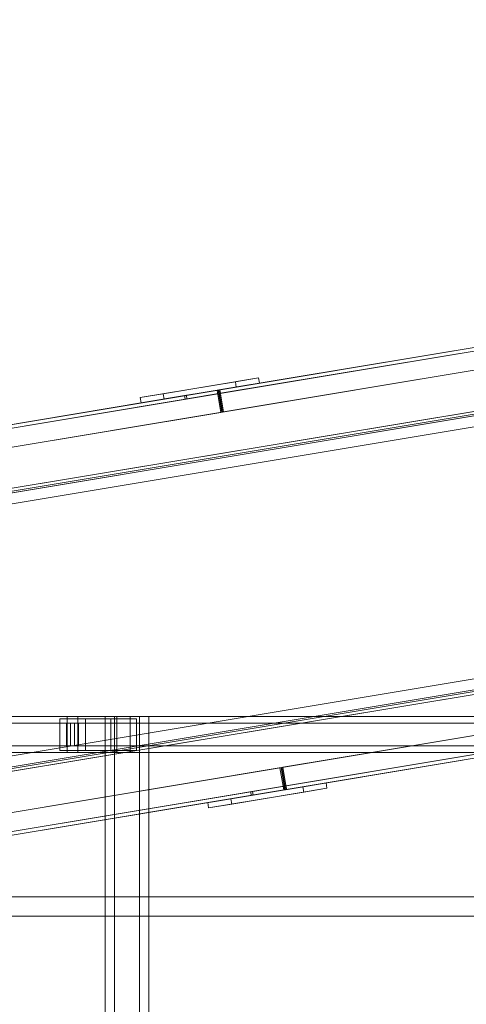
# Model space of a CAD drawing. Header units: millimetres. Extents: x -2233 to 61924, y -68080 to 6847.
# Tile 523 of 656: x 19287 to 19782, y -17870 to -16776. Entities that reach past the tile are written whole.
import ezdxf

# ---------------------------------------------------------------- set-up
doc = ezdxf.new("R2010")
doc.units = ezdxf.units.MM
doc.layers.add('superior_C02', color=7, linetype='Continuous', lineweight=0)
doc.layers.add('superior_C10', color=7, linetype='Continuous', lineweight=0)

msp = doc.modelspace()

# ---------------------------------------------------------------- linework, layer by layer
at = {"layer": 'superior_C02'}
for p, q in [((19339.287, -17550), (18193.828, -17550)), ((18205.75, -17550), (19351.209, -17550)), ((19394.427, -17550), (18248.967, -17550)), ((19338.593, -17557.5), (18249.764, -17557.5)), ((18263.073, -17557.5), (19351.903, -17557.5)), ((18263.87, -17550), (19409.329, -17550)), ((19359.567, -17552.5), (19330.93, -17552.5)), ((19330.93, -17552.5), (19330.93, -17587.5)), ((19387.56, -17552.5), (19330.93, -17552.5)), ((19338.593, -17557.5), (19338.593, -17582.5)), ((19351.903, -17557.5), (19338.593, -17557.5)), ((19339.287, -17550), (19339.287, -17590)), ((19351.209, -17550), (19339.287, -17550)), ((20484.747, -17550), (19339.287, -17550)), ((19343.072, -17557.5), (19347.425, -17557.5)), ((19343.072, -17582.5), (19343.072, -17557.5)), ((20545.161, -17557.5), (19343.072, -17557.5)), ((19347.425, -17557.5), (19347.425, -17582.5)), ((19347.425, -17557.5), (20549.514, -17557.5)), ((19351.209, -17590), (19351.209, -17550)), ((19351.209, -17550), (20496.669, -17550)), ((19351.903, -17582.5), (19351.903, -17557.5)), ((19359.567, -17587.5), (19359.567, -17552.5)), ((19359.567, -17552.5), (19416.196, -17552.5)), ((19419.479, -17550), (19381.297, -17550)), ((19381.297, -17550), (19381.297, -18450)), ((19391.729, -17550), (19381.297, -17550)), ((19387.56, -17587.5), (19387.56, -17552.5)), ((19387.56, -17552.5), (19416.196, -17552.5)), ((19391.729, -18450), (19391.729, -17550)), ((19391.729, -17550), (19429.911, -17550)), ((19394.427, -17550), (19394.427, -17590)), ((19409.329, -17550), (19394.427, -17550)), ((20539.887, -17550), (19394.427, -17550)), ((19409.329, -17590), (19409.329, -17550)), ((19409.329, -17550), (20554.789, -17550)), ((19416.196, -17552.5), (19416.196, -17587.5)), ((19419.479, -18450), (19419.479, -17550)), ((19419.479, -17550), (19429.911, -17550)), ((19429.911, -17550), (19429.911, -18450)), ((18193.828, -17590), (19339.287, -17590)), ((18205.75, -17590), (19351.209, -17590)), ((18248.967, -17590), (19394.427, -17590)), ((18249.764, -17582.5), (19338.593, -17582.5)), ((18263.073, -17582.5), (19351.903, -17582.5)), ((18263.87, -17590), (19409.329, -17590)), ((19330.93, -17587.5), (19359.567, -17587.5)), ((19387.56, -17587.5), (19330.93, -17587.5)), ((19338.593, -17582.5), (19351.903, -17582.5)), ((19339.287, -17590), (19351.209, -17590)), ((19339.287, -17590), (20484.747, -17590)), ((19347.425, -17582.5), (19343.072, -17582.5)), ((19343.072, -17582.5), (20545.161, -17582.5)), ((19347.425, -17582.5), (20549.514, -17582.5)), ((19351.209, -17590), (20496.669, -17590)), ((19416.196, -17587.5), (19359.567, -17587.5)), ((19416.196, -17587.5), (19387.56, -17587.5)), ((19394.427, -17590), (19409.329, -17590)), ((19394.427, -17590), (20539.887, -17590)), ((19409.329, -17590), (20554.789, -17590)), ((15575.415, -17750), (24634.01, -17750)), ((24635.508, -17750), (15576.913, -17750)), ((19160.686, -17771.702), (20096.643, -17771.702)), ((20098.422, -17771.702), (19162.465, -17771.702))]:
    msp.add_line(p, q, dxfattribs=at)
at = {"layer": 'superior_C10'}
for p, q in [((27725.129, -15817.708), (18890.619, -17290.127)), ((18891.289, -17290.015), (27725.799, -15817.597)), ((27727.139, -15817.373), (18892.629, -17289.792)), ((18868.958, -17293.737), (27703.468, -15821.318)), ((27704.125, -15825.264), (18869.616, -17297.682)), ((27704.808, -15821.095), (18870.298, -17293.513)), ((18891.277, -17294.072), (27725.787, -15821.654)), ((18896.739, -17314.451), (27731.249, -15842.033)), ((27707.578, -15845.978), (18873.068, -17318.397)), ((18874.408, -17318.173), (27708.918, -15845.755)), ((27729.909, -15842.256), (18895.399, -17314.675)), ((19068.902, -17264.468), (27576.745, -15846.494)), ((27578.085, -15846.271), (19070.242, -17264.245)), ((18963.505, -17354.013), (27663.505, -15904.013)), ((27664.175, -15903.902), (18964.175, -17353.902)), ((18986.506, -17350.18), (27686.506, -15900.18)), ((27687.176, -15900.068), (18987.176, -17350.068)), ((19044.001, -17335.529), (27628.707, -15904.744)), ((27629.2, -15907.703), (19044.494, -17338.488)), ((27636.523, -15903.442), (19051.817, -17334.226)), ((19052.31, -17337.185), (27637.016, -15906.401)), ((19053.091, -17339.082), (27618.581, -15911.501)), ((27619.251, -15911.389), (19053.761, -17338.971)), ((27590.39, -15928.365), (19082.547, -17346.339)), ((19083.887, -17346.115), (27591.73, -15928.141)), ((27712.824, -16199.932), (19012.824, -17649.932)), ((19013.494, -17649.82), (27713.494, -16199.82)), ((27735.825, -16196.098), (19035.825, -17646.098)), ((19036.495, -17645.987), (27736.495, -16195.987)), ((19127.921, -17618.583), (27635.764, -16200.609)), ((27637.104, -16200.386), (19129.261, -17618.36)), ((19094.471, -17638.351), (27679.177, -16207.567)), ((27679.67, -16210.526), (19094.964, -17641.311)), ((27686.993, -16206.264), (19102.287, -17637.049)), ((27667.901, -16207.419), (19102.41, -17635.001)), ((19102.78, -17640.008), (27687.486, -16209.224)), ((19103.08, -17634.889), (27668.571, -16207.307)), ((18938.828, -17712.954), (27773.337, -16240.536)), ((27774.677, -16240.313), (18940.167, -17712.731)), ((18961.159, -17709.232), (27795.668, -16236.814)), ((27797.008, -16236.591), (18962.499, -17709.009)), ((18942.28, -17733.668), (27776.79, -16261.25)), ((27777.447, -16265.196), (18942.938, -17737.614)), ((18944.277, -17737.391), (27778.787, -16264.972)), ((27798.451, -16257.64), (18963.941, -17730.058)), ((18964.599, -17734.004), (27799.108, -16261.586)), ((27799.778, -16261.474), (18965.269, -17733.892)), ((18966.609, -17733.669), (27801.118, -16261.251)), ((27649.41, -16282.48), (19141.566, -17700.454)), ((19142.906, -17700.231), (27650.749, -16282.257)), ((19507.427, -17187.325), (20658.446, -16995.489)), ((20659.786, -16995.265), (19508.767, -17187.102)), ((19509.425, -17191.047), (20660.443, -16999.211)), ((19471.474, -17193.317), (20622.493, -17001.481)), ((20623.15, -17005.427), (19472.132, -17197.263)), ((20662.556, -17020.149), (19511.537, -17211.985)), ((19512.877, -17211.762), (20663.896, -17019.925)), ((19551.556, -17173.888), (19445.87, -17191.502)), ((19551.556, -17173.888), (19525.875, -17178.168)), ((19552.543, -17179.806), (19551.556, -17173.888)), ((19420.189, -17195.782), (19525.875, -17178.168)), ((19526.862, -17184.086), (19421.176, -17201.7)), ((19446.856, -17197.42), (19552.543, -17179.806)), ((19525.875, -17178.168), (19526.862, -17184.086)), ((19526.862, -17184.086), (19552.543, -17179.806)), ((19032.291, -17266.515), (19469.553, -17193.638)), ((19470.21, -17197.583), (19032.949, -17270.46)), ((19068.244, -17260.522), (19505.506, -17187.645)), ((19506.846, -17187.422), (19069.584, -17260.299)), ((19070.242, -17264.245), (19507.503, -17191.368)), ((19420.189, -17195.782), (19445.87, -17191.502)), ((19421.176, -17201.7), (19420.189, -17195.782)), ((19421.176, -17201.7), (19446.856, -17197.42)), ((19445.87, -17191.502), (19446.856, -17197.42)), ((19506.846, -17187.422), (19469.553, -17193.638)), ((19469.553, -17193.638), (19470.21, -17197.583)), ((19470.21, -17197.583), (19507.503, -17191.368)), ((19471.474, -17193.317), (19508.767, -17187.102)), ((19472.132, -17197.263), (19471.474, -17193.317)), ((19472.132, -17197.263), (19509.425, -17191.047)), ((19506.846, -17187.422), (19505.506, -17187.645)), ((19505.506, -17187.645), (19509.616, -17212.305)), ((19507.503, -17191.368), (19506.846, -17187.422)), ((19510.955, -17212.082), (19506.846, -17187.422)), ((19507.427, -17187.325), (19508.767, -17187.102)), ((19511.537, -17211.985), (19507.427, -17187.325)), ((19508.767, -17187.102), (19509.425, -17191.047)), ((19508.767, -17187.102), (19512.877, -17211.762)), ((19509.616, -17212.305), (19072.354, -17285.182)), ((19073.694, -17284.959), (19510.955, -17212.082)), ((19509.616, -17212.305), (19510.955, -17212.082)), ((19511.537, -17211.985), (19512.877, -17211.762)), ((19577.297, -17606.543), (20728.316, -17414.706)), ((20729.655, -17414.483), (19578.637, -17606.319)), ((20733.108, -17435.197), (19582.089, -17627.034)), ((19544.796, -17633.249), (20695.815, -17441.413)), ((20696.472, -17445.358), (19545.454, -17637.195)), ((20732.425, -17439.366), (19581.407, -17631.202)), ((19582.747, -17630.979), (20733.765, -17439.143)), ((19138.114, -17679.74), (19575.375, -17606.863)), ((19576.715, -17606.64), (19139.454, -17679.516)), ((19576.715, -17606.64), (19575.375, -17606.863)), ((19575.375, -17606.863), (19579.485, -17631.523)), ((19580.825, -17631.299), (19576.715, -17606.64)), ((19577.297, -17606.543), (19578.637, -17606.319)), ((19581.407, -17631.202), (19577.297, -17606.543)), ((19578.637, -17606.319), (19582.747, -17630.979)), ((19626.522, -17623.683), (19520.836, -17641.298)), ((19626.522, -17623.683), (19600.841, -17627.963)), ((19627.509, -17629.602), (19626.522, -17623.683)), ((19105.613, -17706.446), (19542.874, -17633.569)), ((19579.485, -17631.523), (19142.224, -17704.4)), ((19580.167, -17627.354), (19142.906, -17700.231)), ((19143.564, -17704.176), (19580.825, -17631.299)), ((19495.155, -17645.578), (19600.841, -17627.963)), ((19601.828, -17633.882), (19496.142, -17651.496)), ((19521.822, -17647.216), (19627.509, -17629.602)), ((19580.167, -17627.354), (19542.874, -17633.569)), ((19542.874, -17633.569), (19543.532, -17637.515)), ((19543.532, -17637.515), (19580.825, -17631.299)), ((19544.796, -17633.249), (19582.089, -17627.034)), ((19545.454, -17637.195), (19544.796, -17633.249)), ((19545.454, -17637.195), (19582.747, -17630.979)), ((19579.485, -17631.523), (19580.825, -17631.299)), ((19580.825, -17631.299), (19580.167, -17627.354)), ((19581.407, -17631.202), (19582.747, -17630.979)), ((19582.089, -17627.034), (19582.747, -17630.979)), ((19600.841, -17627.963), (19601.828, -17633.882)), ((19601.828, -17633.882), (19627.509, -17629.602)), ((19543.532, -17637.515), (19106.271, -17710.392)), ((19495.155, -17645.578), (19520.836, -17641.298)), ((19496.142, -17651.496), (19495.155, -17645.578)), ((19520.836, -17641.298), (19521.822, -17647.216)), ((19496.142, -17651.496), (19521.822, -17647.216))]:
    msp.add_line(p, q, dxfattribs=at)

doc.saveas('drawing.dxf')
